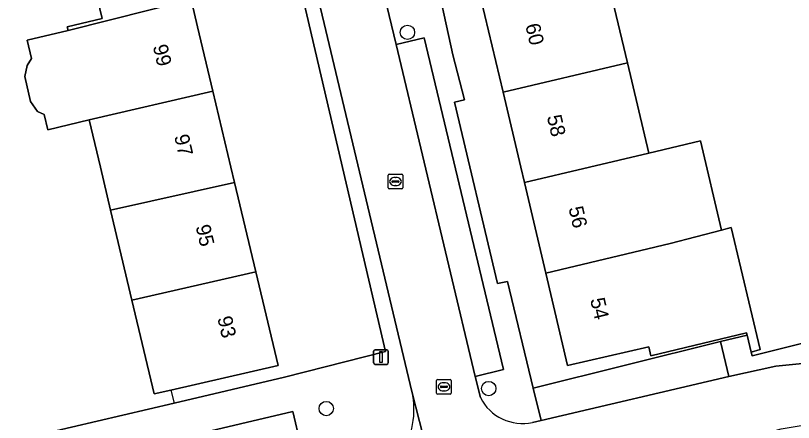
# Model space of a CAD drawing. Extents: x 157793 to 159380, y 380877 to 382313.
# Drawn here: x 158656.2 to 158709.2, y 381232.6 to 381260.3 of the extents above; entities that cross this region are included whole.
import ezdxf

# ---------------------------------------------------------------- set-up
doc = ezdxf.new("R2010")
doc.units = 0
for name, color, linetype in [('IMGEO_Boom', 7, 'Continuous'), ('IMGEO_Erf', 7, 'Continuous'), ('IMGEO_Kolk', 7, 'Continuous'), ('IMGEO_Lichtmast', 7, 'Continuous'), ('IMGEO_Muur', 7, 'Continuous'), ('IMGEO_Pand', 7, 'Continuous'), ('IMGEO_Pand_nummerreeks', 7, 'Continuous'), ('IMGEO_Parkeervlak_open', 7, 'Continuous'), ('IMGEO_Rijbaan_lokaal_open', 7, 'Continuous'), ('IMGEO_Voetpad_open', 7, 'Continuous')]:
    doc.layers.add(name, color=color, linetype=linetype)

msp = doc.modelspace()

# ---------------------------------------------------------------- linework, layer by layer
at = {"layer": 'IMGEO_Boom'}
for centre in [(158682.868, 381259.192), (158688.407, 381234.922), (158677.333, 381233.559)]:
    msp.add_circle(centre, 0.489, dxfattribs=at)
at = {"layer": 'IMGEO_Erf'}
for points in [[(158711.093, 381253.737), (158710.055, 381257.933), (158712.793, 381258.61), (158710.034, 381269.876), (158700.155, 381267.457), (158700.966, 381264.112), (158698.154, 381263.431), (158696.462, 381263.021), (158697.856, 381257.115), (158699.311, 381250.954), (158702.847, 381251.789), (158704.28, 381245.714), (158704.936, 381245.886), (158706.909, 381237.578), (158706.293, 381237.405), (158706.354, 381237.15), (158714.777, 381239.269), (158714.429, 381240.467), (158714.125, 381240.397), (158712.474, 381247.563), (158715.331, 381248.221), (158714.898, 381250.1), (158712.16, 381249.423)], [(158689.382, 381255.112), (158687.892, 381261.418), (158690.915, 381262.151), (158690.213, 381265.047), (158687.682, 381264.494), (158684.615, 381263.823), (158685.961, 381257.668), (158686.759, 381254.591), (158686.066, 381254.424), (158689.012, 381242.067), (158689.692, 381242.223), (158691.443, 381234.953), (158704.2, 381238.117), (158706.016, 381238.567), (158705.979, 381238.724), (158699.461, 381237.143), (158699.311, 381237.762), (158693.783, 381236.487), (158692.294, 381242.79), (158690.838, 381248.952), (158690.59, 381250)], [(158679.171, 381220.243), (158678.197, 381220.001), (158675.05, 381233.346), (158664.347, 381230.829), (158650.313, 381227.528), (158648.943, 381227.206), (158651.993, 381214.392), (158653.597, 381207.654), (158656.539, 381208.346), (158659.484, 381209.039), (158661.572, 381201.847), (158663.581, 381200.52), (158669.651, 381201.987), (158670.949, 381204.202), (158682.352, 381206.878)]]:
    msp.add_lwpolyline(points, close=True, dxfattribs=at)
for points in [[(158668.175, 381261.227), (158668.568, 381259.572), (158669.612, 381255.177), (158670.841, 381250), (158671.085, 381248.972), (158672.533, 381242.875), (158674.047, 381236.496), (158666.748, 381234.815), (158665.599, 381234.55), (158664.092, 381240.932), (158662.641, 381247.079), (158661.951, 381250), (158661.185, 381253.225), (158658.359, 381252.554), (158658.11, 381253.598), (158657.657, 381253.795), (158657.187, 381254.491), (158656.787, 381256.174), (158656.949, 381256.935), (158657.244, 381257.415), (158656.948, 381258.659), (158659.736, 381259.321), (158659.676, 381259.573), (158662.053, 381260.138), (158660.617, 381266.181)], [(158640.774, 381261.468), (158641.816, 381257.081), (158642.116, 381255.85), (158642.419, 381254.605), (158642.761, 381253.199), (158645.242, 381253.788), (158646.142, 381250), (158646.255, 381249.524), (158647.255, 381245.311), (158644.774, 381244.722), (158648.376, 381229.59), (158649.835, 381229.931), (158648.124, 381237.133), (158647.118, 381241.367), (158649.63, 381241.963), (158650.631, 381237.747), (158650.655, 381237.648), (158653.009, 381238.207), (158654.705, 381231.068), (158666.978, 381233.931), (158674.495, 381235.697), (158681.372, 381237.445), (158675.438, 381262.839)]]:
    msp.add_lwpolyline(points, dxfattribs=at)
at = {"layer": 'IMGEO_Kolk'}
for p, q in [((158681.552, 381248.602), (158681.552, 381249.454)), ((158681.627, 381249.528), (158682.479, 381249.528)), ((158682.04, 381249.308), (158682.065, 381249.308)), ((158682.553, 381249.454), (158682.553, 381248.602)), ((158681.811, 381249.022), (158681.811, 381249.034)), ((158682.249, 381248.985), (158681.851, 381248.985)), ((158681.854, 381249.071), (158682.252, 381249.071)), ((158682.063, 381248.748), (158682.038, 381248.748)), ((158682.295, 381249.034), (158682.295, 381249.022)), ((158682.479, 381248.528), (158681.627, 381248.528)), ((158684.857, 381234.612), (158684.857, 381235.464)), ((158684.932, 381235.538), (158685.784, 381235.538)), ((158685.858, 381235.464), (158685.858, 381234.612)), ((158685.116, 381235.032), (158685.116, 381235.044)), ((158685.554, 381234.995), (158685.156, 381234.995)), ((158685.159, 381235.081), (158685.557, 381235.081)), ((158685.345, 381235.318), (158685.37, 381235.318)), ((158685.6, 381235.044), (158685.6, 381235.032)), ((158685.784, 381234.538), (158684.932, 381234.538)), ((158685.368, 381234.758), (158685.343, 381234.758))]:
    msp.add_line(p, q, dxfattribs=at)
for points in [[(158681.552, 381248.602), (158681.552, 381249.454)], [(158681.627, 381249.528), (158682.479, 381249.528)], [(158682.553, 381249.454), (158682.553, 381248.602)], [(158682.479, 381248.528), (158681.627, 381248.528)], [(158684.857, 381234.612), (158684.857, 381235.464)], [(158684.932, 381235.538), (158685.784, 381235.538)], [(158685.858, 381235.464), (158685.858, 381234.612)], [(158685.784, 381234.538), (158684.932, 381234.538)]]:
    msp.add_lwpolyline(points, dxfattribs=at)
for centre, radius, start, end in [((158681.629, 381249.452), 0.0765, 91.552, 178.448), ((158681.629, 381249.452), 0.0765, 91.552, 178.448), ((158682.477, 381249.452), 0.0765, 1.552, 88.448), ((158682.477, 381249.452), 0.0765, 1.552, 88.448), ((158681.629, 381248.604), 0.0765, 181.552, 268.448), ((158681.629, 381248.604), 0.0765, 181.552, 268.448), ((158681.851, 381249.031), 0.0403, 85.8775, 175.7526), ((158681.848, 381249.021), 0.0366, 178.938, 274.7102), ((158682.252, 381249.028), 0.043, 264.8664, 352.4533), ((158682.256, 381249.033), 0.0386, 1.7309, 96.639), ((158682.477, 381248.604), 0.0765, 271.552, 358.448), ((158682.477, 381248.604), 0.0765, 271.552, 358.448), ((158684.934, 381235.462), 0.0765, 91.552, 178.448), ((158684.934, 381235.462), 0.0765, 91.552, 178.448), ((158685.782, 381235.462), 0.0765, 1.552, 88.448), ((158685.782, 381235.462), 0.0765, 1.552, 88.448), ((158685.156, 381235.041), 0.0403, 85.8775, 175.7526), ((158685.153, 381235.031), 0.0366, 178.938, 274.7102), ((158685.557, 381235.038), 0.043, 264.8664, 352.4533), ((158685.561, 381235.043), 0.0386, 1.7309, 96.639), ((158684.934, 381234.614), 0.0765, 181.552, 268.448), ((158684.934, 381234.614), 0.0765, 181.552, 268.448), ((158685.782, 381234.614), 0.0765, 271.552, 358.448), ((158685.782, 381234.614), 0.0765, 271.552, 358.448)]:
    msp.add_arc(centre, radius, start, end, dxfattribs=at)
for centre, major_axis, ratio, start_param, end_param in [((158682.039, 381249.028), (-0.387, 0.002), 0.722429, 4.712389, 7.853982), ((158682.064, 381249.028), (-0.39, 0.002), 0.717154, 1.570796, 4.712389), ((158685.344, 381235.038), (-0.387, 0.002), 0.722429, 4.712389, 7.853982), ((158685.369, 381235.038), (-0.39, 0.002), 0.717154, 1.570796, 4.712389)]:
    msp.add_ellipse(centre, major_axis=major_axis, ratio=ratio, start_param=start_param, end_param=end_param, dxfattribs=at)
at = {"layer": 'IMGEO_Lichtmast'}
for p, q in [((158680.566, 381236.665), (158680.566, 381237.465)), ((158680.566, 381237.465), (158680.566, 381236.665)), ((158680.666, 381237.565), (158681.456, 381237.565)), ((158681.456, 381237.565), (158680.666, 381237.565)), ((158681.556, 381237.465), (158681.556, 381236.665)), ((158681.556, 381236.665), (158681.556, 381237.465)), ((158681.456, 381236.565), (158680.666, 381236.565)), ((158680.666, 381236.565), (158681.456, 381236.565))]:
    msp.add_line(p, q, dxfattribs=at)
msp.add_lwpolyline([(158680.986, 381237.44), (158681.136, 381237.44), (158681.136, 381236.69), (158680.986, 381236.69), (158680.986, 381237.44)], dxfattribs=at)
for centre, start, end in [((158680.666, 381237.465), 90, 180), ((158680.666, 381237.465), 90, 180), ((158681.456, 381237.465), 0, 90), ((158681.456, 381237.465), 360, 90), ((158680.666, 381236.665), 180, 270), ((158680.666, 381236.665), 180, 270), ((158681.456, 381236.665), 270, 0), ((158681.456, 381236.665), 270, 0)]:
    msp.add_arc(centre, 0.1, start, end, dxfattribs=at)
at = {"layer": 'IMGEO_Muur'}
for points in [[(158666.748, 381234.815), (158666.978, 381233.931)], [(158666.978, 381233.931), (158654.705, 381231.068)]]:
    msp.add_lwpolyline(points, dxfattribs=at)
at = {"layer": 'IMGEO_Pand'}
for points in [[(158669.025, 381268.149), (158660.617, 381266.181), (158662.053, 381260.138), (158659.676, 381259.573), (158659.736, 381259.321), (158668.123, 381261.447), (158670.475, 381262.043)], [(158697.856, 381257.115), (158696.462, 381263.021), (158698.154, 381263.431), (158700.966, 381264.112), (158700.155, 381267.457), (158695.073, 381266.225), (158690.213, 381265.047), (158690.915, 381262.151), (158687.892, 381261.418), (158689.382, 381255.112)], [(158668.123, 381261.447), (158659.736, 381259.321), (158656.948, 381258.659), (158657.244, 381257.415), (158656.949, 381256.935), (158656.787, 381256.174), (158657.187, 381254.491), (158657.657, 381253.795), (158658.11, 381253.598), (158658.359, 381252.554), (158661.185, 381253.225), (158669.612, 381255.177), (158668.568, 381259.572), (158668.175, 381261.227)], [(158690.838, 381248.952), (158695.272, 381250), (158699.311, 381250.954), (158697.856, 381257.115), (158689.382, 381255.112), (158690.59, 381250)], [(158662.641, 381247.079), (158671.085, 381248.972), (158670.841, 381250), (158669.612, 381255.177), (158661.185, 381253.225), (158661.951, 381250)], [(158699.311, 381250.954), (158695.272, 381250), (158690.838, 381248.952), (158692.294, 381242.79), (158700.764, 381244.795), (158704.28, 381245.714), (158702.847, 381251.789)], [(158672.533, 381242.875), (158671.085, 381248.972), (158662.641, 381247.079), (158664.092, 381240.932)], [(158704.936, 381245.886), (158704.28, 381245.714), (158700.764, 381244.795), (158692.294, 381242.79), (158693.783, 381236.487), (158699.311, 381237.762), (158699.461, 381237.143), (158705.979, 381238.724), (158706.016, 381238.567), (158706.293, 381237.405), (158706.909, 381237.578)], [(158672.533, 381242.875), (158664.092, 381240.932), (158665.599, 381234.55), (158666.748, 381234.815), (158674.047, 381236.496)]]:
    msp.add_lwpolyline(points, close=True, dxfattribs=at)
at = {"layer": 'IMGEO_Parkeervlak_open'}
msp.add_lwpolyline([(158687.494, 381235.752), (158689.405, 381236.211), (158684.01, 381258.829), (158682.096, 381258.371)], close=True, dxfattribs=at)
at = {"layer": 'IMGEO_Rijbaan_lokaal_open'}
for points in [[(158670.72, 381290.986), (158671.453, 381288.156), (158676.756, 381265.295), (158676.268, 381263.721), (158683.168, 381234.722), (158685.251, 381226.548), (158705.376, 381231.347), (158708.347, 381232.181), (158713.376, 381233.016), (158739.788, 381238.832), (158760.248, 381243.356)], [(158687.839, 381234.306), (158687.494, 381235.752), (158682.096, 381258.371), (158680.813, 381263.748), (158681.282, 381265.339), (158679.773, 381271.727)], [(158758.745, 381247.134), (158756.574, 381246.655), (158746.098, 381244.329), (158744.514, 381243.974), (158742.237, 381243.463), (158735.119, 381241.895), (158722.329, 381239.078), (158713.157, 381237.058), (158712.295, 381236.887), (158707.972, 381236.452), (158704.763, 381235.745), (158691.974, 381232.75), (158691.394, 381232.614)], [(158685.251, 381226.548), (158683.168, 381234.722)]]:
    msp.add_lwpolyline(points, dxfattribs=at)
for centre, radius, start, end in [((158677.917, 381233.469), 5.399, 325.3533, 13.417), ((158690.708, 381235.754), 3.214, 206.7783, 282.3175)]:
    msp.add_arc(centre, radius, start, end, dxfattribs=at)
at = {"layer": 'IMGEO_Voetpad_open'}
for points in [[(158671.453, 381288.156), (158668.346, 381287.373), (158674.305, 381262.524), (158675.438, 381262.839), (158681.372, 381237.445), (158674.495, 381235.697), (158666.978, 381233.931), (158654.705, 381231.068), (158649.835, 381229.931), (158648.376, 381229.59), (158648.943, 381227.206), (158650.313, 381227.528), (158664.347, 381230.829), (158675.05, 381233.346), (158678.197, 381220.001), (158679.171, 381220.243), (158678.706, 381222.455)], [(158683.168, 381234.722), (158676.268, 381263.721), (158676.756, 381265.295), (158671.453, 381288.156)], [(158686.066, 381254.424), (158686.759, 381254.591), (158685.961, 381257.668), (158684.615, 381263.823), (158687.682, 381264.494), (158687.64, 381264.688), (158687.32, 381265.983), (158687.114, 381265.933), (158686.404, 381268.865), (158685.693, 381271.797), (158685.28, 381271.751), (158682.421, 381271.065), (158682.13, 381272.274), (158679.773, 381271.727), (158681.282, 381265.339), (158680.813, 381263.748), (158682.096, 381258.371), (158684.01, 381258.829), (158689.405, 381236.211), (158687.494, 381235.752), (158687.839, 381234.306)], [(158691.394, 381232.614), (158691.974, 381232.75), (158691.443, 381234.953), (158689.692, 381242.223), (158689.012, 381242.067), (158686.066, 381254.424)]]:
    msp.add_lwpolyline(points, dxfattribs=at)
for points in [[(158721.922, 381240.947), (158718.91, 381240.252), (158718.622, 381241.499), (158718.495, 381242.051), (158716.984, 381241.647), (158717.113, 381241.086), (158714.429, 381240.467), (158714.777, 381239.269), (158706.354, 381237.15), (158706.293, 381237.405), (158706.016, 381238.567), (158704.2, 381238.117), (158704.763, 381235.745), (158707.972, 381236.452), (158712.295, 381236.887), (158713.157, 381237.058), (158722.329, 381239.078)], [(158704.2, 381238.117), (158691.443, 381234.953), (158691.974, 381232.75), (158704.763, 381235.745)]]:
    msp.add_lwpolyline(points, close=True, dxfattribs=at)
for centre, radius, start, end in [((158677.917, 381233.469), 5.399, 325.3533, 13.417), ((158690.708, 381235.754), 3.214, 206.7783, 282.3175)]:
    msp.add_arc(centre, radius, start, end, dxfattribs=at)

# ---------------------------------------------------------------- texts
at = {"layer": 'IMGEO_Pand_nummerreeks'}
for s, rotation, p in [('60', 283.2947, (158690.891, 381259.683)), ('99', 283.3497, (158665.51, 381258.248)), ('58', 283.2947, (158692.363, 381253.45)), ('97', 283.3455, (158666.964, 381252.121)), ('56', 283.2924, (158693.837, 381247.22)), ('95', 283.3599, (158668.424, 381245.969)), ('54', 283.2924, (158695.31, 381240.987)), ('93', 283.3686, (158669.907, 381239.731))]:
    msp.add_text(s, height=1, rotation=rotation, dxfattribs=at).set_placement(p)

doc.saveas('drawing.dxf')
